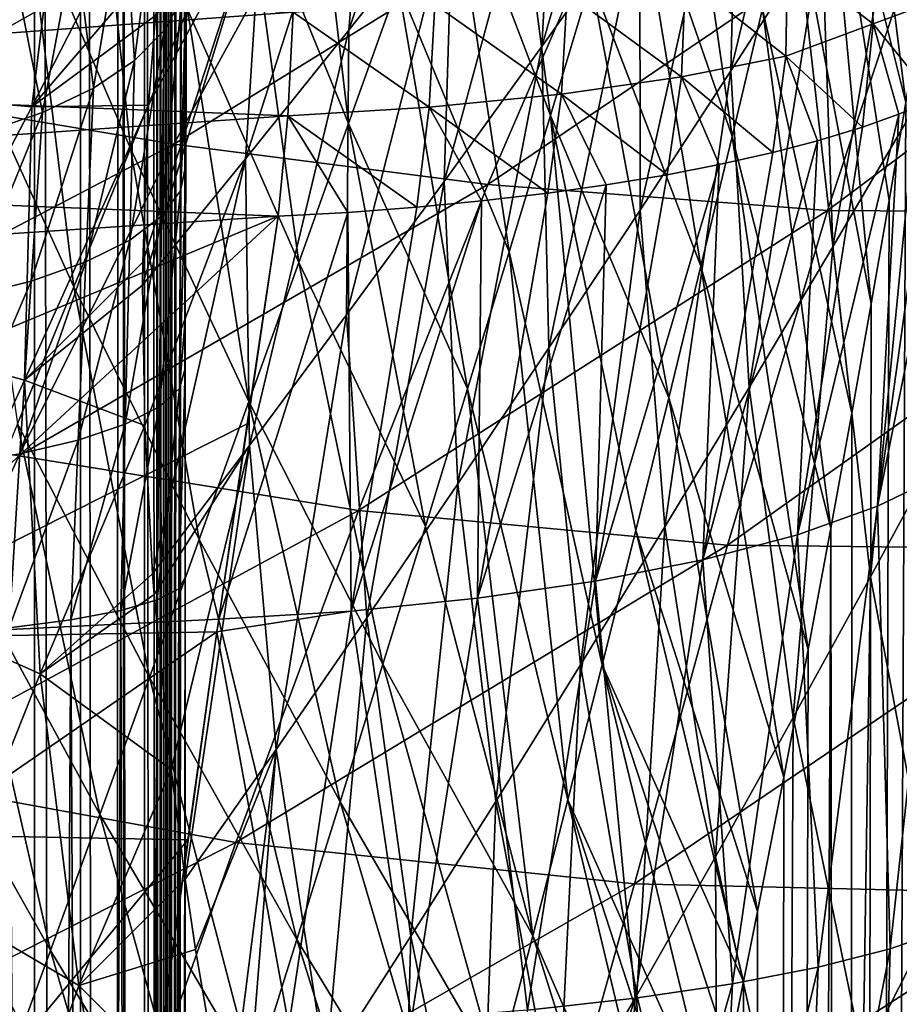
# Model space of a CAD drawing. Header units: metres. Extents: x -22 to 22, y 0 to 204.
# Tile 307 of 497: x 11.08 to 13.76, y 156.94 to 159.94. Entities that reach past the tile are written whole.
import ezdxf

# ---------------------------------------------------------------- set-up
doc = ezdxf.new("R2010")
doc.units = ezdxf.units.M
doc.layers.add('solid_002_SW0002_01', color=7, linetype='CONTINUOUS')

msp = doc.modelspace()

# ---------------------------------------------------------------- linework, layer by layer
at = {"layer": 'solid_002_SW0002_01'}
for points in [[(10.965581, 182.740601, 262.236145), (10.958313, 86.152588, 274.95575), (11.120454, 86.139801, 274.858612)], [(11.128661, 182.727417, 262.136383), (10.965581, 182.740601, 262.236145), (11.120454, 86.139801, 274.858612)], [(11.128661, 182.727417, 262.136383), (11.120454, 86.139801, 274.858612), (11.260962, 86.123215, 274.732605)], [(11.269304, 182.710358, 262.007324), (11.128661, 182.727417, 262.136383), (11.260962, 86.123215, 274.732605)], [(11.269304, 182.710358, 262.007324), (11.260962, 86.123215, 274.732605), (11.374691, 86.103432, 274.582397)], [(11.382239, 182.690094, 261.853851), (11.269304, 182.710358, 262.007324), (11.374691, 86.103432, 274.582397)], [(11.382239, 182.690094, 261.853851), (11.374691, 86.103432, 274.582397), (11.445098, 86.085312, 274.444763)], [(11.382239, 182.690094, 261.853851), (11.445098, 86.085312, 274.444763), (11.457478, 86.081192, 274.413452)], [(11.46323, 182.667358, 261.681641), (11.382239, 182.690094, 261.853851), (11.457478, 86.081192, 274.413452)], [(11.46323, 182.667358, 261.681641), (11.457478, 86.081192, 274.413452), (11.499139, 86.062302, 274.269958)], [(11.488696, 180.737625, 261.851196), (11.46323, 182.667358, 261.681641), (11.499139, 86.062302, 274.269958)], [(11.500106, 179.808472, 261.923279), (11.488696, 180.737625, 261.851196), (11.499139, 86.062302, 274.269958)], [(11.500106, 179.808472, 261.923279), (11.499139, 86.062302, 274.269958), (11.506289, 86.057297, 274.231964)], [(11.510184, 178.78978, 261.997803), (11.500106, 179.808472, 261.923279), (11.506289, 86.057297, 274.231964)], [(11.510184, 178.78978, 261.997803), (11.506289, 86.057297, 274.231964), (11.519543, 86.038383, 274.088257)], [(11.510184, 178.78978, 261.997803), (11.519543, 86.038383, 274.088257), (11.519543, 176.831711, 262.135071)], [(11.527178, 174.668594, 261.982422), (11.519543, 176.831711, 262.135071), (11.519543, 86.038383, 274.088257)], [(11.52986, 174.015869, 261.914764), (11.527178, 174.668594, 261.982422), (11.519543, 86.038383, 274.088257)], [(11.536733, 172.513748, 261.718781), (11.52986, 174.015869, 261.914764), (11.519543, 86.038383, 274.088257)], [(11.543172, 171.289444, 261.511017), (11.536733, 172.513748, 261.718781), (11.519543, 86.038383, 274.088257)], [(11.548591, 170.351486, 261.324036), (11.543172, 171.289444, 261.511017), (11.519543, 86.038383, 274.088257)], [(11.559065, 168.683182, 260.943634), (11.548591, 170.351486, 261.324036), (11.519543, 86.038383, 274.088257)], [(11.5621, 168.228104, 260.829651), (11.559065, 168.683182, 260.943634), (11.519543, 86.038383, 274.088257)], [(11.575928, 166.32605, 260.287872), (11.5621, 168.228104, 260.829651), (11.519543, 86.038383, 274.088257)], [(11.577434, 166.132263, 260.227112), (11.575928, 166.32605, 260.287872), (11.519543, 86.038383, 274.088257)], [(11.577434, 166.132263, 260.227112), (11.519543, 86.038383, 274.088257), (11.585471, 158.240875, 260.805603)], [(11.586032, 158.877151, 260.689697), (11.577434, 166.132263, 260.227112), (11.585471, 158.240875, 260.805603)], [(11.586319, 159.026688, 260.653534), (11.593692, 164.161713, 259.555115), (11.577434, 166.132263, 260.227112)], [(11.586032, 158.877151, 260.689697), (11.586319, 159.026688, 260.653534), (11.577434, 166.132263, 260.227112)], [(11.586319, 159.026688, 260.653534), (11.594598, 164.058563, 259.516785), (11.593692, 164.161713, 259.555115)], [(11.586319, 159.026688, 260.653534), (11.587651, 159.498169, 260.515137), (11.594598, 164.058563, 259.516785)], [(11.587651, 159.498169, 260.515137), (11.588755, 159.773499, 260.41568), (11.594598, 164.058563, 259.516785)], [(11.588755, 159.773499, 260.41568), (11.590406, 160.103424, 260.277618), (11.594598, 164.058563, 259.516785)], [(10.971775, 161.241989, 203.371902), (10.9108, 159.864532, 204.30574), (11.104781, 160.282501, 204.342407)], [(12.672552, 159.858276, 200.520996), (12.719169, 160.71431, 199.586639), (13.038529, 161.12738, 199.660217)], [(12.971165, 160.276062, 200.599411), (12.672552, 159.858276, 200.520996), (13.038529, 161.12738, 199.660217)], [(13.24883, 159.784561, 201.583176), (13.270241, 160.699432, 200.688522), (13.569582, 161.128036, 200.78862)], [(13.525618, 160.21376, 201.687683), (13.24883, 159.784561, 201.583176), (13.569582, 161.128036, 200.78862)], [(12.084436, 159.907974, 199.472214), (12.149615, 160.701111, 198.500229), (12.479876, 161.086563, 198.5466)], [(12.401064, 160.307709, 199.524109), (12.084436, 159.907974, 199.472214), (12.479876, 161.086563, 198.5466)], [(13.604931, 161.090881, 209.150436), (13.521048, 160.728073, 209.002258), (13.781631, 159.688095, 209.791504)], [(13.604931, 161.090881, 209.150436), (13.781631, 159.688095, 209.791504), (13.828165, 159.971222, 209.907471)], [(12.536737, 160.893372, 206.66217), (12.386209, 160.470596, 206.555206), (12.698884, 159.648499, 207.47435)], [(12.536737, 160.893372, 206.66217), (12.698884, 159.648499, 207.47435), (12.823007, 160.06189, 207.589523)], [(13.066148, 160.877884, 207.840973), (12.945461, 160.471954, 207.711578), (13.251976, 159.58429, 208.592438)], [(13.066148, 160.877884, 207.840973), (13.251976, 159.58429, 208.592438), (13.344407, 159.973221, 208.72374)], [(11.943883, 160.823181, 205.502975), (11.768096, 160.396027, 205.424362), (12.083532, 159.623352, 206.365036)], [(11.943883, 160.823181, 205.502975), (12.083532, 159.623352, 206.365036), (12.235078, 160.047089, 206.456223)], [(13.521048, 160.728073, 209.002258), (13.434139, 160.354919, 208.860214), (13.676313, 159.073914, 209.554672)], [(13.521048, 160.728073, 209.002258), (13.676313, 159.073914, 209.554672), (13.731062, 159.389191, 209.673843)], [(13.521048, 160.728073, 209.002258), (13.731062, 159.389191, 209.673843), (13.781631, 159.688095, 209.791504)], [(11.41913, 159.54715, 205.293549), (11.300891, 160.704269, 204.388168), (11.104781, 160.282501, 204.342407)], [(11.593108, 159.97052, 205.35466), (11.300891, 160.704269, 204.388168), (11.41913, 159.54715, 205.293549)], [(11.769485, 159.515564, 199.430557), (11.821491, 160.323029, 198.464157), (12.149615, 160.701111, 198.500229)], [(12.084436, 159.907974, 199.472214), (11.769485, 159.515564, 199.430557), (12.149615, 160.701111, 198.500229)], [(12.374612, 159.446503, 200.452957), (12.401064, 160.307709, 199.524109), (12.719169, 160.71431, 199.586639)], [(12.672552, 159.858276, 200.520996), (12.374612, 159.446503, 200.452957), (12.719169, 160.71431, 199.586639)], [(12.971671, 159.359955, 201.488739), (12.971165, 160.276062, 200.599411), (13.270241, 160.699432, 200.688522)], [(13.24883, 159.784561, 201.583176), (12.971671, 159.359955, 201.488739), (13.270241, 160.699432, 200.688522)], [(13.559361, 159.248093, 202.536118), (13.525618, 160.21376, 201.687683), (13.801856, 160.647171, 201.802521)], [(13.813387, 159.680389, 202.656113), (13.559361, 159.248093, 202.536118), (13.801856, 160.647171, 201.802521)], [(10.470969, 160.630295, 228.318497), (9.847914, 159.846359, 227.695557), (11.246404, 160.570435, 227.640274)], [(11.578579, 160.573868, 197.624237), (11.119181, 159.674088, 198.228333), (11.212422, 160.439484, 197.188553)], [(11.578579, 160.573868, 197.624237), (11.515067, 160.137344, 198.204788), (11.119181, 159.674088, 198.228333)], [(11.246404, 160.570435, 227.640274), (9.847914, 159.846359, 227.695557), (10.673907, 159.706833, 227.065033)], [(11.246404, 160.570435, 227.640274), (10.673907, 159.706833, 227.065033), (12.060987, 160.490631, 227.020615)], [(11.521791, 159.906509, 259.846497), (11.509953, 160.41774, 259.532806), (11.575172, 160.545914, 259.75528)], [(11.575173, 160.002441, 260.060547), (11.521791, 159.906509, 259.846497), (11.575172, 160.545914, 259.75528)], [(12.060987, 160.490631, 227.020615), (10.673907, 159.706833, 227.065033), (11.551663, 159.560745, 226.498459)], [(12.060987, 160.490631, 227.020615), (11.551663, 159.560745, 226.498459), (12.928772, 160.410797, 226.464722)], [(12.386209, 160.470596, 206.555206), (12.235078, 160.047089, 206.456223), (12.573195, 159.232651, 207.36554)], [(12.386209, 160.470596, 206.555206), (12.573195, 159.232651, 207.36554), (12.698884, 159.648499, 207.47435)], [(12.945461, 160.471954, 207.711578), (12.823007, 160.06189, 207.589523), (13.156917, 159.189041, 208.46608)], [(12.945461, 160.471954, 207.711578), (13.156917, 159.189041, 208.46608), (13.251976, 159.58429, 208.592438)], [(11.212422, 160.439484, 197.188553), (10.766089, 159.705887, 197.64917), (10.86009, 160.405579, 196.626297)], [(11.212422, 160.439484, 197.188553), (11.119181, 159.674088, 198.228333), (10.766089, 159.705887, 197.64917)], [(11.431608, 159.815475, 259.642944), (11.400589, 160.297562, 259.323578), (11.509953, 160.41774, 259.532806)], [(11.521791, 159.906509, 259.846497), (11.431608, 159.815475, 259.642944), (11.509953, 160.41774, 259.532806)], [(12.928772, 160.410797, 226.464722), (11.551663, 159.560745, 226.498459), (12.508225, 159.438263, 226.00058)], [(11.768096, 160.396027, 205.424362), (11.593108, 159.97052, 205.35466), (11.931764, 159.19989, 206.281403)], [(11.768096, 160.396027, 205.424362), (11.931764, 159.19989, 206.281403), (12.083532, 159.623352, 206.365036)], [(12.928772, 160.410797, 226.464722), (12.508225, 159.438263, 226.00058), (13.877086, 160.365204, 225.976913)], [(13.877086, 160.365204, 225.976913), (12.508225, 159.438263, 226.00058), (13.542861, 159.358765, 225.575974)], [(14.902716, 160.373428, 225.561569), (13.542861, 159.358765, 225.575974), (14.664365, 159.352005, 225.227905)], [(13.877086, 160.365204, 225.976913), (13.542861, 159.358765, 225.575974), (14.902716, 160.373428, 225.561569)], [(13.434139, 160.354919, 208.860214), (13.344407, 159.973221, 208.72374), (13.617155, 158.741211, 209.434067)], [(13.434139, 160.354919, 208.860214), (13.617155, 158.741211, 209.434067), (13.676313, 159.073914, 209.554672)], [(11.821491, 160.323029, 198.464157), (11.456385, 159.130966, 199.39859), (11.457005, 159.201309, 199.320892)], [(11.769485, 159.515564, 199.430557), (11.456385, 159.130966, 199.39859), (11.821491, 160.323029, 198.464157)], [(11.821491, 160.323029, 198.464157), (11.457005, 159.201309, 199.320892), (11.474512, 159.679489, 198.770752)], [(11.821491, 160.323029, 198.464157), (11.474512, 159.679489, 198.770752), (11.495713, 159.952759, 198.437912)], [(12.077532, 159.041168, 200.394958), (12.084436, 159.907974, 199.472214), (12.401064, 160.307709, 199.524109)], [(12.374612, 159.446503, 200.452957), (12.077532, 159.041168, 200.394958), (12.401064, 160.307709, 199.524109)], [(11.246325, 159.126358, 205.240662), (11.104781, 160.282501, 204.342407), (10.9108, 159.864532, 204.30574)], [(11.41913, 159.54715, 205.293549), (11.104781, 160.282501, 204.342407), (11.246325, 159.126358, 205.240662)], [(11.30694, 159.731705, 259.455048), (11.250492, 160.189148, 259.134155), (11.400589, 160.297562, 259.323578)], [(11.431608, 159.815475, 259.642944), (11.30694, 159.731705, 259.455048), (11.400589, 160.297562, 259.323578)], [(12.694319, 158.940353, 201.404129), (12.672552, 159.858276, 200.520996), (12.971165, 160.276062, 200.599411)], [(12.971671, 159.359955, 201.488739), (12.694319, 158.940353, 201.404129), (12.971165, 160.276062, 200.599411)], [(13.421332, 160.125534, 220.688934), (13.672519, 160.24295, 220.325821), (13.682237, 159.927078, 220.337097)], [(13.682237, 159.927078, 220.337097), (13.672519, 160.24295, 220.325821), (13.889301, 160.004745, 219.950378)], [(13.304092, 158.819321, 202.425415), (13.24883, 159.784561, 201.583176), (13.525618, 160.21376, 201.687683)], [(13.559361, 159.248093, 202.536118), (13.304092, 158.819321, 202.425415), (13.525618, 160.21376, 201.687683)], [(11.150995, 159.657333, 259.287659), (11.064342, 160.095886, 258.970367), (11.250492, 160.189148, 259.134155)], [(11.30694, 159.731705, 259.455048), (11.150995, 159.657333, 259.287659), (11.250492, 160.189148, 259.134155)], [(11.515067, 160.137344, 198.204788), (11.495713, 159.952759, 198.437912), (11.119181, 159.674088, 198.228333)], [(13.110503, 160.06897, 221.009552), (13.421332, 160.125534, 220.688934), (13.415721, 159.828491, 220.690781)], [(13.415721, 159.828491, 220.690781), (13.421332, 160.125534, 220.688934), (13.682237, 159.927078, 220.337097)], [(11.150995, 159.657333, 259.287659), (10.967781, 159.594269, 259.145142), (11.064342, 160.095886, 258.970367)], [(11.571216, 159.41832, 260.279358), (11.590406, 160.103424, 260.277618), (11.588755, 159.773499, 260.41568)], [(11.571216, 159.41832, 260.279358), (11.575173, 160.002441, 260.060547), (11.590406, 160.103424, 260.277618)], [(9.122703, 159.757813, 222.437317), (9.138073, 160.070328, 222.4608), (11.914733, 159.962753, 221.651947)], [(12.750082, 160.021469, 221.282547), (13.110503, 160.06897, 221.009552), (13.09766, 159.765717, 221.003967)], [(13.09766, 159.765717, 221.003967), (13.110503, 160.06897, 221.009552), (13.415721, 159.828491, 220.690781)], [(12.235078, 160.047089, 206.456223), (12.083532, 159.623352, 206.365036), (12.446074, 158.815018, 207.262833)], [(12.235078, 160.047089, 206.456223), (12.446074, 158.815018, 207.262833), (12.573195, 159.232651, 207.36554)], [(12.823007, 160.06189, 207.589523), (12.698884, 159.648499, 207.47435), (13.059296, 158.788376, 208.344452)], [(12.823007, 160.06189, 207.589523), (13.059296, 158.788376, 208.344452), (13.156917, 159.189041, 208.46608)], [(12.346994, 159.986206, 221.499527), (12.750082, 160.021469, 221.282547), (12.732926, 159.713028, 221.268402)], [(12.732926, 159.713028, 221.268402), (12.750082, 160.021469, 221.282547), (13.09766, 159.765717, 221.003967)], [(13.682237, 159.927078, 220.337097), (13.889301, 160.004745, 219.950378), (13.867907, 159.697815, 219.944458)], [(11.513796, 159.34137, 260.049255), (11.521791, 159.906509, 259.846497), (11.575173, 160.002441, 260.060547)], [(11.571216, 159.41832, 260.279358), (11.513796, 159.34137, 260.049255), (11.575173, 160.002441, 260.060547)], [(11.914733, 159.962753, 221.651947), (12.346994, 159.986206, 221.499527), (12.328844, 159.673721, 221.477036)], [(12.328844, 159.673721, 221.477036), (12.346994, 159.986206, 221.499527), (12.732926, 159.713028, 221.268402)], [(13.344407, 159.973221, 208.72374), (13.251976, 159.58429, 208.592438), (13.55337, 158.390762, 209.312103)], [(13.344407, 159.973221, 208.72374), (13.55337, 158.390762, 209.312103), (13.617155, 158.741211, 209.434067)], [(9.122703, 159.757813, 222.437317), (11.914733, 159.962753, 221.651947), (11.898517, 159.647263, 221.622375)], [(11.495713, 159.952759, 198.437912), (11.474512, 159.679489, 198.770752), (11.119181, 159.674088, 198.228333)], [(11.593108, 159.97052, 205.35466), (11.41913, 159.54715, 205.293549), (11.779963, 158.777206, 206.205124)], [(11.593108, 159.97052, 205.35466), (11.779963, 158.777206, 206.205124), (11.931764, 159.19989, 206.281403)], [(11.898517, 159.647263, 221.622375), (11.914733, 159.962753, 221.651947), (12.328844, 159.673721, 221.477036)], [(13.600911, 122.384262, 210.058044), (13.828165, 159.971222, 209.907471), (13.781631, 159.688095, 209.791504)], [(13.600911, 122.384262, 210.058044), (13.768537, 122.383598, 210.614182), (13.828165, 159.971222, 209.907471)], [(13.415721, 159.828491, 220.690781), (13.682237, 159.927078, 220.337097), (13.649588, 159.612595, 220.321777)], [(13.682237, 159.927078, 220.337097), (13.760489, 159.652344, 220.146317), (13.649588, 159.612595, 220.321777)], [(13.682237, 159.927078, 220.337097), (13.867907, 159.697815, 219.944458), (13.760489, 159.652344, 220.146317)], [(11.416979, 159.268631, 259.831268), (11.431608, 159.815475, 259.642944), (11.521791, 159.906509, 259.846497)], [(11.513796, 159.34137, 260.049255), (11.416979, 159.268631, 259.831268), (11.521791, 159.906509, 259.846497)], [(11.781469, 158.642746, 200.346588), (11.769485, 159.515564, 199.430557), (12.084436, 159.907974, 199.472214)], [(12.077532, 159.041168, 200.394958), (11.781469, 158.642746, 200.346588), (12.084436, 159.907974, 199.472214)], [(11.246325, 159.126358, 205.240662), (10.9108, 159.864532, 204.30574), (11.074792, 158.708603, 205.195602)], [(12.416947, 158.526199, 201.329086), (12.374612, 159.446503, 200.452957), (12.672552, 159.858276, 200.520996)], [(12.694319, 158.940353, 201.404129), (12.416947, 158.526199, 201.329086), (12.672552, 159.858276, 200.520996)], [(13.09766, 159.765717, 221.003967), (13.415721, 159.828491, 220.690781), (13.37664, 159.5354, 220.664169)], [(13.415721, 159.828491, 220.690781), (13.512118, 159.570786, 220.507217), (13.37664, 159.5354, 220.664169)], [(13.415721, 159.828491, 220.690781), (13.649588, 159.612595, 220.321777), (13.512118, 159.570786, 220.507217)], [(11.283439, 159.202118, 259.63147), (11.30694, 159.731705, 259.455048), (11.431608, 159.815475, 259.642944)], [(11.416979, 159.268631, 259.831268), (11.283439, 159.202118, 259.63147), (11.431608, 159.815475, 259.642944)], [(11.571216, 159.41832, 260.279358), (11.588755, 159.773499, 260.41568), (11.587651, 159.498169, 260.515137)], [(12.732926, 159.713028, 221.268402), (13.09766, 159.765717, 221.003967), (13.054647, 159.46756, 220.963867)], [(13.047735, 158.394485, 202.323837), (12.971671, 159.359955, 201.488739), (13.24883, 159.784561, 201.583176)], [(13.304092, 158.819321, 202.425415), (13.047735, 158.394485, 202.323837), (13.24883, 159.784561, 201.583176)], [(13.09766, 159.765717, 221.003967), (13.21268, 159.498276, 220.827835), (13.054647, 159.46756, 220.963867)], [(13.09766, 159.765717, 221.003967), (13.37664, 159.5354, 220.664169), (13.21268, 159.498276, 220.827835)], [(9.093317, 159.453369, 222.367325), (9.122703, 159.757813, 222.437317), (11.898517, 159.647263, 221.622375)], [(13.695691, 158.457443, 219.87384), (13.867907, 159.697815, 219.944458), (13.952085, 159.740692, 219.752884)], [(13.890801, 158.552155, 219.518661), (13.695691, 158.457443, 219.87384), (13.952085, 159.740692, 219.752884)], [(10.673907, 159.706833, 227.065033), (10.120943, 158.809799, 226.527634), (11.551663, 159.560745, 226.498459)], [(11.119181, 159.674088, 198.228333), (10.734574, 158.940567, 198.627914), (10.766089, 159.705887, 197.64917)], [(11.116864, 159.143692, 259.455383), (11.150995, 159.657333, 259.287659), (11.30694, 159.731705, 259.455048)], [(11.283439, 159.202118, 259.63147), (11.116864, 159.143692, 259.455383), (11.30694, 159.731705, 259.455048)], [(12.328844, 159.673721, 221.477036), (12.732926, 159.713028, 221.268402), (12.690341, 159.411636, 221.214386)], [(12.732926, 159.713028, 221.268402), (12.869042, 159.436798, 221.101349), (12.690341, 159.411636, 221.214386)], [(12.732926, 159.713028, 221.268402), (13.054647, 159.46756, 220.963867), (12.869042, 159.436798, 221.101349)], [(11.119181, 159.674088, 198.228333), (11.096397, 158.841263, 199.21907), (10.734574, 158.940567, 198.627914)], [(11.474512, 159.679489, 198.770752), (11.096397, 158.841263, 199.21907), (11.119181, 159.674088, 198.228333)], [(11.474512, 159.679489, 198.770752), (11.457005, 159.201309, 199.320892), (11.096397, 158.841263, 199.21907)], [(11.898517, 159.647263, 221.622375), (12.328844, 159.673721, 221.477036), (12.291318, 159.368637, 221.409821)], [(12.328844, 159.673721, 221.477036), (12.489053, 159.387772, 221.322021), (12.291318, 159.368637, 221.409821)], [(12.328844, 159.673721, 221.477036), (12.690341, 159.411636, 221.214386), (12.489053, 159.387772, 221.322021)], [(13.674074, 158.242615, 203.329407), (13.559361, 159.248093, 202.536118), (13.813387, 159.680389, 202.656113)], [(13.600911, 122.384262, 210.058044), (13.781631, 159.688095, 209.791504), (13.731062, 159.389191, 209.673843)], [(13.907494, 158.673508, 203.456573), (13.674074, 158.242615, 203.329407), (13.813387, 159.680389, 202.656113)], [(13.695691, 158.457443, 219.87384), (13.760489, 159.652344, 220.146317), (13.867907, 159.697815, 219.944458)], [(9.093317, 159.453369, 222.367325), (11.898517, 159.647263, 221.622375), (11.869664, 159.340927, 221.544937)], [(10.921858, 159.094925, 259.307831), (10.967781, 159.594269, 259.145142), (11.150995, 159.657333, 259.287659)], [(11.116864, 159.143692, 259.455383), (10.921858, 159.094925, 259.307831), (11.150995, 159.657333, 259.287659)], [(11.898517, 159.647263, 221.622375), (12.081237, 159.352692, 221.485535), (11.869664, 159.340927, 221.544937)], [(11.898517, 159.647263, 221.622375), (12.291318, 159.368637, 221.409821), (12.081237, 159.352692, 221.485535)], [(12.698884, 159.648499, 207.47435), (12.573195, 159.232651, 207.36554), (12.856642, 157.974503, 208.114471)], [(12.698884, 159.648499, 207.47435), (12.856642, 157.974503, 208.114471), (12.959181, 158.38324, 208.227325)], [(12.698884, 159.648499, 207.47435), (12.959181, 158.38324, 208.227325), (13.059296, 158.788376, 208.344452)], [(13.451591, 158.371017, 220.199615), (13.649588, 159.612595, 220.321777), (13.760489, 159.652344, 220.146317)], [(13.695691, 158.457443, 219.87384), (13.451591, 158.371017, 220.199615), (13.760489, 159.652344, 220.146317)], [(12.083532, 159.623352, 206.365036), (11.931764, 159.19989, 206.281403), (12.317683, 158.396149, 207.166092)], [(12.083532, 159.623352, 206.365036), (12.317683, 158.396149, 207.166092), (12.446074, 158.815018, 207.262833)], [(13.251976, 159.58429, 208.592438), (13.156917, 159.189041, 208.46608), (13.484362, 158.021393, 209.188278)], [(13.251976, 159.58429, 208.592438), (13.484362, 158.021393, 209.188278), (13.55337, 158.390762, 209.312103)], [(13.451591, 158.371017, 220.199615), (13.512118, 159.570786, 220.507217), (13.649588, 159.612595, 220.321777)], [(11.551663, 159.560745, 226.498459), (10.120943, 158.809799, 226.527634), (11.078884, 158.61116, 226.021103)], [(11.551663, 159.560745, 226.498459), (11.078884, 158.61116, 226.021103), (12.508225, 159.438263, 226.00058)], [(13.163199, 158.29454, 220.489716), (13.37664, 159.5354, 220.664169), (13.512118, 159.570786, 220.507217)], [(13.451591, 158.371017, 220.199615), (13.163199, 158.29454, 220.489716), (13.512118, 159.570786, 220.507217)], [(11.41913, 159.54715, 205.293549), (11.246325, 159.126358, 205.240662), (11.628324, 158.355804, 206.135986)], [(11.41913, 159.54715, 205.293549), (11.628324, 158.355804, 206.135986), (11.779963, 158.777206, 206.205124)], [(13.163199, 158.29454, 220.489716), (13.21268, 159.498276, 220.827835), (13.37664, 159.5354, 220.664169)], [(11.769485, 159.515564, 199.430557), (11.462583, 158.703888, 199.853958), (11.456385, 159.130966, 199.39859)], [(11.769485, 159.515564, 199.430557), (11.486536, 158.251755, 200.307373), (11.462583, 158.703888, 199.853958)], [(11.781469, 158.642746, 200.346588), (11.486536, 158.251755, 200.307373), (11.769485, 159.515564, 199.430557)], [(11.568266, 158.816299, 260.43985), (11.587651, 159.498169, 260.515137), (11.586319, 159.026688, 260.653534)], [(11.568266, 158.816299, 260.43985), (11.571216, 159.41832, 260.279358), (11.587651, 159.498169, 260.515137)], [(12.836066, 158.229477, 220.738586), (13.054647, 159.46756, 220.963867), (13.21268, 159.498276, 220.827835)], [(13.163199, 158.29454, 220.489716), (12.836066, 158.229477, 220.738586), (13.21268, 159.498276, 220.827835)], [(12.836066, 158.229477, 220.738586), (12.869042, 159.436798, 221.101349), (13.054647, 159.46756, 220.963867)], [(9.093317, 159.453369, 222.367325), (11.869664, 159.340927, 221.544937), (10.443755, 159.247879, 221.893555)], [(12.508225, 159.438263, 226.00058), (11.078884, 158.61116, 226.021103), (12.11431, 158.444962, 225.58844)], [(12.139704, 158.11792, 201.263306), (12.077532, 159.041168, 200.394958), (12.374612, 159.446503, 200.452957)], [(12.508225, 159.438263, 226.00058), (12.11431, 158.444962, 225.58844), (13.542861, 159.358765, 225.575974)], [(12.416947, 158.526199, 201.329086), (12.139704, 158.11792, 201.263306), (12.374612, 159.446503, 200.452957)], [(12.476486, 158.177078, 220.941422), (12.690341, 159.411636, 221.214386), (12.869042, 159.436798, 221.101349)], [(12.836066, 158.229477, 220.738586), (12.476486, 158.177078, 220.941422), (12.869042, 159.436798, 221.101349)], [(11.50662, 158.760101, 260.195526), (11.513796, 159.34137, 260.049255), (11.571216, 159.41832, 260.279358)], [(11.568266, 158.816299, 260.43985), (11.50662, 158.760101, 260.195526), (11.571216, 159.41832, 260.279358)], [(12.476486, 158.177078, 220.941422), (12.489053, 159.387772, 221.322021), (12.690341, 159.411636, 221.214386)], [(12.091377, 158.138351, 221.094315), (12.291318, 159.368637, 221.409821), (12.489053, 159.387772, 221.322021)], [(12.476486, 158.177078, 220.941422), (12.091377, 158.138351, 221.094315), (12.489053, 159.387772, 221.322021)], [(13.600911, 122.384262, 210.058044), (13.731062, 159.389191, 209.673843), (13.676313, 159.073914, 209.554672)], [(12.081237, 159.352692, 221.485535), (11.688106, 158.113998, 221.194321), (11.869664, 159.340927, 221.544937)], [(12.091377, 158.138351, 221.094315), (11.688106, 158.113998, 221.194321), (12.081237, 159.352692, 221.485535)], [(12.091377, 158.138351, 221.094315), (12.081237, 159.352692, 221.485535), (12.291318, 159.368637, 221.409821)], [(13.542861, 159.358765, 225.575974), (12.11431, 158.444962, 225.58844), (13.237789, 158.338837, 225.233139)], [(12.79044, 157.973999, 202.231171), (12.694319, 158.940353, 201.404129), (12.971671, 159.359955, 201.488739)], [(13.047735, 158.394485, 202.323837), (12.79044, 157.973999, 202.231171), (12.971671, 159.359955, 201.488739)], [(13.542861, 159.358765, 225.575974), (13.237789, 158.338837, 225.233139), (14.664365, 159.352005, 225.227905)], [(14.457962, 158.325455, 224.957581), (14.664365, 159.352005, 225.227905), (13.237789, 158.338837, 225.233139)], [(10.180725, 158.637939, 221.69986), (10.443755, 159.247879, 221.893555), (11.869664, 159.340927, 221.544937)], [(10.475947, 158.05397, 221.416794), (10.180725, 158.637939, 221.69986), (11.869664, 159.340927, 221.544937)], [(11.774368, 158.708572, 221.351563), (10.475947, 158.05397, 221.416794), (11.869664, 159.340927, 221.544937)], [(11.402905, 158.707199, 259.965088), (11.416979, 159.268631, 259.831268), (11.513796, 159.34137, 260.049255)], [(11.50662, 158.760101, 260.195526), (11.402905, 158.707199, 259.965088), (11.513796, 159.34137, 260.049255)], [(11.774368, 158.708572, 221.351563), (11.869664, 159.340927, 221.544937), (11.688106, 158.113998, 221.194321)], [(11.260193, 158.659134, 259.755402), (11.283439, 159.202118, 259.63147), (11.416979, 159.268631, 259.831268)], [(11.402905, 158.707199, 259.965088), (11.260193, 158.659134, 259.755402), (11.416979, 159.268631, 259.831268)], [(12.573195, 159.232651, 207.36554), (12.446074, 158.815018, 207.262833), (12.751782, 157.562958, 208.005814)], [(12.573195, 159.232651, 207.36554), (12.751782, 157.562958, 208.005814), (12.856642, 157.974503, 208.114471)], [(13.438642, 157.814514, 203.21051), (13.304092, 158.819321, 202.425415), (13.559361, 159.248093, 202.536118)], [(13.674074, 158.242615, 203.329407), (13.438642, 157.814514, 203.21051), (13.559361, 159.248093, 202.536118)], [(11.082709, 158.61734, 259.572632), (11.116864, 159.143692, 259.455383), (11.283439, 159.202118, 259.63147)], [(11.260193, 158.659134, 259.755402), (11.082709, 158.61734, 259.572632), (11.283439, 159.202118, 259.63147)], [(11.457005, 159.201309, 199.320892), (11.456385, 159.130966, 199.39859), (11.096397, 158.841263, 199.21907)], [(11.931764, 159.19989, 206.281403), (11.779963, 158.777206, 206.205124), (12.188191, 157.976624, 207.075241)], [(11.931764, 159.19989, 206.281403), (12.188191, 157.976624, 207.075241), (12.317683, 158.396149, 207.166092)], [(13.156917, 159.189041, 208.46608), (13.059296, 158.788376, 208.344452), (13.40986, 157.63237, 209.062805)], [(13.156917, 159.189041, 208.46608), (13.40986, 157.63237, 209.062805), (13.484362, 158.021393, 209.188278)], [(10.87571, 158.583054, 259.42218), (10.921858, 159.094925, 259.307831), (11.116864, 159.143692, 259.455383)], [(11.082709, 158.61734, 259.572632), (10.87571, 158.583054, 259.42218), (11.116864, 159.143692, 259.455383)], [(11.246325, 159.126358, 205.240662), (11.074792, 158.708603, 205.195602), (11.476969, 157.936172, 206.073715)], [(11.456385, 159.130966, 199.39859), (11.462583, 158.703888, 199.853958), (11.096397, 158.841263, 199.21907)], [(11.246325, 159.126358, 205.240662), (11.476969, 157.936172, 206.073715), (11.628324, 158.355804, 206.135986)], [(13.600911, 122.384262, 210.058044), (13.676313, 159.073914, 209.554672), (13.617155, 158.741211, 209.434067)], [(11.568266, 158.816299, 260.43985), (11.586319, 159.026688, 260.653534), (11.586032, 158.877151, 260.689697)], [(11.862693, 157.716034, 201.206451), (11.781469, 158.642746, 200.346588), (12.077532, 159.041168, 200.394958)], [(12.139704, 158.11792, 201.263306), (11.862693, 157.716034, 201.206451), (12.077532, 159.041168, 200.394958)], [(11.096397, 158.841263, 199.21907), (10.76575, 158.114655, 199.556107), (10.734574, 158.940567, 198.627914)], [(12.532346, 157.558334, 202.147247), (12.416947, 158.526199, 201.329086), (12.694319, 158.940353, 201.404129)], [(12.79044, 157.973999, 202.231171), (12.532346, 157.558334, 202.147247), (12.694319, 158.940353, 201.404129)], [(11.566407, 158.206039, 260.541626), (11.586032, 158.877151, 260.689697), (11.585471, 158.240875, 260.805603)], [(11.568266, 158.816299, 260.43985), (11.586032, 158.877151, 260.689697), (11.566407, 158.206039, 260.541626)], [(11.096397, 158.841263, 199.21907), (11.144235, 157.94693, 200.153717), (10.76575, 158.114655, 199.556107)], [(11.462583, 158.703888, 199.853958), (11.144235, 157.94693, 200.153717), (11.096397, 158.841263, 199.21907)], [(11.568266, 158.816299, 260.43985), (11.566407, 158.206039, 260.541626), (11.50047, 158.172211, 260.285187)], [(11.568266, 158.816299, 260.43985), (11.50047, 158.172211, 260.285187), (11.50662, 158.760101, 260.195526)], [(12.446074, 158.815018, 207.262833), (12.317683, 158.396149, 207.166092), (12.644739, 157.14917, 207.901337)], [(12.446074, 158.815018, 207.262833), (12.644739, 157.14917, 207.901337), (12.751782, 157.562958, 208.005814)], [(13.201328, 157.389664, 203.099762), (13.047735, 158.394485, 202.323837), (13.304092, 158.819321, 202.425415)], [(13.438642, 157.814514, 203.21051), (13.201328, 157.389664, 203.099762), (13.304092, 158.819321, 202.425415)], [(11.779963, 158.777206, 206.205124), (11.628324, 158.355804, 206.135986), (12.057766, 157.556946, 206.990158)], [(11.779963, 158.777206, 206.205124), (12.057766, 157.556946, 206.990158), (12.188191, 157.976624, 207.075241)], [(13.059296, 158.788376, 208.344452), (12.959181, 158.38324, 208.227325), (13.329539, 157.22287, 208.935883)], [(13.059296, 158.788376, 208.344452), (13.329539, 157.22287, 208.935883), (13.40986, 157.63237, 209.062805)], [(11.50662, 158.760101, 260.195526), (11.50047, 158.172211, 260.285187), (11.389742, 158.140442, 260.044403)], [(11.50662, 158.760101, 260.195526), (11.389742, 158.140442, 260.044403), (11.402905, 158.707199, 259.965088)], [(13.600911, 122.384262, 210.058044), (13.617155, 158.741211, 209.434067), (13.55337, 158.390762, 209.312103)], [(11.774368, 158.708572, 221.351563), (11.688106, 158.113998, 221.194321), (10.475947, 158.05397, 221.416794)], [(11.074792, 158.708603, 205.195602), (10.90462, 158.294342, 205.157944), (11.325938, 157.518784, 206.017975)], [(11.074792, 158.708603, 205.195602), (11.325938, 157.518784, 206.017975), (11.476969, 157.936172, 206.073715)], [(11.462583, 158.703888, 199.853958), (11.486536, 158.251755, 200.307373), (11.144235, 157.94693, 200.153717)], [(11.402905, 158.707199, 259.965088), (11.389742, 158.140442, 260.044403), (11.237728, 158.111755, 259.826874)], [(11.402905, 158.707199, 259.965088), (11.237728, 158.111755, 259.826874), (11.260193, 158.659134, 259.755402)], [(11.260193, 158.659134, 259.755402), (11.237728, 158.111755, 259.826874), (11.049239, 158.087067, 259.639496)], [(11.260193, 158.659134, 259.755402), (11.049239, 158.087067, 259.639496), (11.082709, 158.61734, 259.572632)], [(13.86898, 157.204102, 204.062195), (13.674074, 158.242615, 203.329407), (13.907494, 158.673508, 203.456573)], [(11.781469, 158.642746, 200.346588), (11.491236, 158.188354, 200.368744), (11.486536, 158.251755, 200.307373)], [(11.781469, 158.642746, 200.346588), (11.542898, 157.655838, 200.864105), (11.491236, 158.188354, 200.368744)], [(11.781469, 158.642746, 200.346588), (11.585962, 157.32106, 201.158096), (11.542898, 157.655838, 200.864105)], [(11.862693, 157.716034, 201.206451), (11.585962, 157.32106, 201.158096), (11.781469, 158.642746, 200.346588)], [(11.078884, 158.61116, 226.021103), (10.624607, 157.636169, 225.599091), (12.11431, 158.444962, 225.58844)], [(11.082709, 158.61734, 259.572632), (11.049239, 158.087067, 259.639496), (10.830241, 158.067139, 259.488159)], [(11.082709, 158.61734, 259.572632), (10.830241, 158.067139, 259.488159), (10.87571, 158.583054, 259.42218)], [(13.733519, 157.109192, 219.490997), (13.695691, 158.457443, 219.87384), (13.890801, 158.552155, 219.518661)], [(13.908456, 157.170288, 219.143906), (13.733519, 157.109192, 219.490997), (13.890801, 158.552155, 219.518661)], [(12.273551, 157.147964, 202.071777), (12.139704, 158.11792, 201.263306), (12.416947, 158.526199, 201.329086)], [(12.532346, 157.558334, 202.147247), (12.273551, 157.147964, 202.071777), (12.416947, 158.526199, 201.329086)], [(12.11431, 158.444962, 225.58844), (10.624607, 157.636169, 225.599091), (11.740599, 157.432724, 225.237503)], [(12.11431, 158.444962, 225.58844), (11.740599, 157.432724, 225.237503), (13.237789, 158.338837, 225.233139)], [(13.513967, 157.052963, 219.812607), (13.451591, 158.371017, 220.199615), (13.695691, 158.457443, 219.87384)], [(13.733519, 157.109192, 219.490997), (13.513967, 157.052963, 219.812607), (13.695691, 158.457443, 219.87384)], [(12.317683, 158.396149, 207.166092), (12.188191, 157.976624, 207.075241), (12.644739, 157.14917, 207.901337)], [(12.962252, 156.968506, 202.997055), (12.79044, 157.973999, 202.231171), (13.047735, 158.394485, 202.323837)], [(12.959181, 158.38324, 208.227325), (12.856642, 157.974503, 208.114471), (13.287079, 157.009995, 208.871933)], [(12.959181, 158.38324, 208.227325), (13.287079, 157.009995, 208.871933), (13.329539, 157.22287, 208.935883)], [(13.201328, 157.389664, 203.099762), (12.962252, 156.968506, 202.997055), (13.047735, 158.394485, 202.323837)], [(13.36853, 122.385147, 209.525696), (13.55337, 158.390762, 209.312103), (13.484362, 158.021393, 209.188278)], [(13.36853, 122.385147, 209.525696), (13.600911, 122.384262, 210.058044), (13.55337, 158.390762, 209.312103)], [(11.628324, 158.355804, 206.135986), (11.476969, 157.936172, 206.073715), (11.926571, 157.137695, 206.910782)], [(11.628324, 158.355804, 206.135986), (11.926571, 157.137695, 206.910782), (12.057766, 157.556946, 206.990158)], [(13.253576, 157.002579, 220.103241), (13.163199, 158.29454, 220.489716), (13.451591, 158.371017, 220.199615)], [(13.513967, 157.052963, 219.812607), (13.253576, 157.002579, 220.103241), (13.451591, 158.371017, 220.199615)], [(12.95504, 157.307312, 224.956589), (13.237789, 158.338837, 225.233139), (11.740599, 157.432724, 225.237503)], [(14.457962, 158.325455, 224.957581), (13.237789, 158.338837, 225.233139), (12.95504, 157.307312, 224.956589)], [(14.457962, 158.325455, 224.957581), (12.95504, 157.307312, 224.956589), (14.248925, 157.276382, 224.757553)], [(10.90462, 158.294342, 205.157944), (10.735904, 157.884048, 205.127274), (11.175262, 157.104141, 205.96843)], [(10.90462, 158.294342, 205.157944), (11.175262, 157.104141, 205.96843), (11.325938, 157.518784, 206.017975)], [(12.956826, 156.958908, 220.357864), (12.836066, 158.229477, 220.738586), (13.163199, 158.29454, 220.489716)], [(13.253576, 157.002579, 220.103241), (12.956826, 156.958908, 220.357864), (13.163199, 158.29454, 220.489716)], [(11.486536, 158.251755, 200.307373), (11.491236, 158.188354, 200.368744), (11.144235, 157.94693, 200.153717)], [(11.585118, 143.585754, 262.755157), (11.585471, 158.240875, 260.805603), (11.519543, 86.038383, 274.088257)], [(11.566407, 158.206039, 260.541626), (11.585471, 158.240875, 260.805603), (11.572293, 143.755875, 262.504089)], [(11.572293, 143.755875, 262.504089), (11.585471, 158.240875, 260.805603), (11.585118, 143.585754, 262.755157)], [(13.651569, 156.776932, 203.933136), (13.438642, 157.814514, 203.21051), (13.674074, 158.242615, 203.329407)], [(13.86898, 157.204102, 204.062195), (13.651569, 156.776932, 203.933136), (13.674074, 158.242615, 203.329407)], [(11.50047, 158.172211, 260.285187), (11.566407, 158.206039, 260.541626), (11.521247, 143.724228, 262.269226)], [(11.566407, 158.206039, 260.541626), (11.572293, 143.755875, 262.504089), (11.521247, 143.724228, 262.269226)], [(12.628821, 156.922684, 220.572113), (12.476486, 158.177078, 220.941422), (12.836066, 158.229477, 220.738586)], [(12.956826, 156.958908, 220.357864), (12.628821, 156.922684, 220.572113), (12.836066, 158.229477, 220.738586)], [(11.491236, 158.188354, 200.368744), (11.542898, 157.655838, 200.864105), (11.144235, 157.94693, 200.153717)], [(12.275203, 156.894547, 220.74231), (12.091377, 158.138351, 221.094315), (12.476486, 158.177078, 220.941422)], [(12.628821, 156.922684, 220.572113), (12.275203, 156.894547, 220.74231), (12.476486, 158.177078, 220.941422)], [(11.389742, 158.140442, 260.044403), (11.50047, 158.172211, 260.285187), (11.432919, 143.694122, 262.045502)], [(11.50047, 158.172211, 260.285187), (11.521247, 143.724228, 262.269226), (11.432919, 143.694122, 262.045502)], [(11.688106, 158.113998, 221.194321), (11.682516, 158.074753, 221.184769), (10.475947, 158.05397, 221.416794)], [(11.144235, 157.94693, 200.153717), (10.859414, 157.233566, 200.427628), (10.76575, 158.114655, 199.556107)], [(11.237728, 158.111755, 259.826874), (11.389742, 158.140442, 260.044403), (11.309587, 143.666336, 261.838684)], [(11.389742, 158.140442, 260.044403), (11.432919, 143.694122, 262.045502), (11.309587, 143.666336, 261.838684)], [(12.091377, 158.138351, 221.094315), (11.682516, 158.074753, 221.184769), (11.688106, 158.113998, 221.194321)], [(11.902053, 156.874969, 220.865509), (11.682516, 158.074753, 221.184769), (12.091377, 158.138351, 221.094315)], [(12.014107, 156.743393, 202.004486), (11.862693, 157.716034, 201.206451), (12.139704, 158.11792, 201.263306)], [(12.275203, 156.894547, 220.74231), (11.902053, 156.874969, 220.865509), (12.091377, 158.138351, 221.094315)], [(12.273551, 157.147964, 202.071777), (12.014107, 156.743393, 202.004486), (12.139704, 158.11792, 201.263306)], [(11.049239, 158.087067, 259.639496), (11.154436, 143.641571, 261.654053), (10.971466, 143.620483, 261.49646)], [(11.049239, 158.087067, 259.639496), (11.237728, 158.111755, 259.826874), (11.154436, 143.641571, 261.654053)], [(11.237728, 158.111755, 259.826874), (11.309587, 143.666336, 261.838684), (11.154436, 143.641571, 261.654053)], [(11.682516, 158.074753, 221.184769), (10.784159, 157.456192, 221.180161), (10.475947, 158.05397, 221.416794)], [(11.682516, 158.074753, 221.184769), (11.593885, 157.440842, 221.044464), (10.784159, 157.456192, 221.180161)], [(11.682516, 158.074753, 221.184769), (11.515957, 156.86409, 220.939545), (11.593885, 157.440842, 221.044464)], [(11.902053, 156.874969, 220.865509), (11.515957, 156.86409, 220.939545), (11.682516, 158.074753, 221.184769)], [(13.36853, 122.385147, 209.525696), (13.484362, 158.021393, 209.188278), (13.40986, 157.63237, 209.062805)], [(12.188191, 157.976624, 207.075241), (12.057766, 157.556946, 206.990158), (12.535651, 156.733749, 207.801086)], [(12.188191, 157.976624, 207.075241), (12.535651, 156.733749, 207.801086), (12.644739, 157.14917, 207.901337)], [(12.72151, 156.551529, 202.902206), (12.532346, 157.558334, 202.147247), (12.79044, 157.973999, 202.231171)], [(12.962252, 156.968506, 202.997055), (12.72151, 156.551529, 202.902206), (12.79044, 157.973999, 202.231171)], [(12.856642, 157.974503, 208.114471), (12.751782, 157.562958, 208.005814), (13.197619, 156.567551, 208.743637)], [(12.856642, 157.974503, 208.114471), (13.197619, 156.567551, 208.743637), (13.243118, 156.791519, 208.807831)], [(12.856642, 157.974503, 208.114471), (13.243118, 156.791519, 208.807831), (13.287079, 157.009995, 208.871933)], [(11.144235, 157.94693, 200.153717), (11.262352, 156.997467, 201.025635), (10.859414, 157.233566, 200.427628)], [(11.542898, 157.655838, 200.864105), (11.262352, 156.997467, 201.025635), (11.144235, 157.94693, 200.153717)], [(11.476969, 157.936172, 206.073715), (11.325938, 157.518784, 206.017975), (11.794693, 156.719391, 206.836929)], [(11.476969, 157.936172, 206.073715), (11.794693, 156.719391, 206.836929), (11.926571, 157.137695, 206.910782)], [(10.735904, 157.884048, 205.127274), (11.024975, 156.692719, 205.924744), (11.175262, 157.104141, 205.96843)], [(13.431412, 156.352295, 203.811279), (13.201328, 157.389664, 203.099762), (13.438642, 157.814514, 203.21051)], [(13.651569, 156.776932, 203.933136), (13.431412, 156.352295, 203.811279), (13.438642, 157.814514, 203.21051)], [(11.862693, 157.716034, 201.206451), (11.617455, 157.107574, 201.338928), (11.585962, 157.32106, 201.158096)], [(11.862693, 157.716034, 201.206451), (11.714736, 156.544769, 201.79213), (11.617455, 157.107574, 201.338928)], [(11.862693, 157.716034, 201.206451), (11.753992, 156.3452, 201.945007), (11.714736, 156.544769, 201.79213)], [(12.014107, 156.743393, 202.004486), (11.753992, 156.3452, 201.945007), (11.862693, 157.716034, 201.206451)], [(10.624607, 157.636169, 225.599091), (10.181022, 156.638229, 225.241119), (11.740599, 157.432724, 225.237503)], [(11.542898, 157.655838, 200.864105), (11.585962, 157.32106, 201.158096), (11.262352, 156.997467, 201.025635)], [(13.36853, 122.385147, 209.525696), (13.40986, 157.63237, 209.062805), (13.329539, 157.22287, 208.935883)], [(12.057766, 157.556946, 206.990158), (11.926571, 157.137695, 206.910782), (12.424657, 156.317276, 207.705078)], [(12.057766, 157.556946, 206.990158), (12.424657, 156.317276, 207.705078), (12.535651, 156.733749, 207.801086)], [(12.479156, 156.139206, 202.815063), (12.273551, 157.147964, 202.071777), (12.532346, 157.558334, 202.147247)], [(12.72151, 156.551529, 202.902206), (12.479156, 156.139206, 202.815063), (12.532346, 157.558334, 202.147247)], [(12.751782, 157.562958, 208.005814), (12.644739, 157.14917, 207.901337), (13.100707, 156.102219, 208.613495)], [(12.751782, 157.562958, 208.005814), (13.100707, 156.102219, 208.613495), (13.150238, 156.337845, 208.67894)], [(12.751782, 157.562958, 208.005814), (13.150238, 156.337845, 208.67894), (13.197619, 156.567551, 208.743637)], [(11.325938, 157.518784, 206.017975), (11.175262, 157.104141, 205.96843), (11.662109, 156.302536, 206.768341)], [(11.325938, 157.518784, 206.017975), (11.662109, 156.302536, 206.768341), (11.794693, 156.719391, 206.836929)], [(9.06768, 156.597336, 221.224533), (10.784159, 157.456192, 221.180161), (11.103769, 156.84758, 220.990738)], [(11.593885, 157.440842, 221.044464), (11.103769, 156.84758, 220.990738), (10.784159, 157.456192, 221.180161)], [(11.378842, 156.404037, 224.955536), (11.740599, 157.432724, 225.237503), (10.181022, 156.638229, 225.241119)], [(11.593885, 157.440842, 221.044464), (11.515957, 156.86409, 220.939545), (11.103769, 156.84758, 220.990738)], [(12.95504, 157.307312, 224.956589), (11.740599, 157.432724, 225.237503), (11.378842, 156.404037, 224.955536)], [(13.208591, 155.930679, 203.696564), (12.962252, 156.968506, 202.997055), (13.201328, 157.389664, 203.099762)], [(13.431412, 156.352295, 203.811279), (13.208591, 155.930679, 203.696564), (13.201328, 157.389664, 203.099762)], [(11.585962, 157.32106, 201.158096), (11.617455, 157.107574, 201.338928), (11.262352, 156.997467, 201.025635)], [(12.95504, 157.307312, 224.956589), (11.378842, 156.404037, 224.955536), (12.660748, 156.251556, 224.752884)], [(12.95504, 157.307312, 224.956589), (12.660748, 156.251556, 224.752884), (14.248925, 157.276382, 224.757553)], [(14.248925, 157.276382, 224.757553), (12.660748, 156.251556, 224.752884), (14.031996, 156.211838, 224.633163)], [(11.262352, 156.997467, 201.025635), (11.014948, 156.303101, 201.236771), (10.859414, 157.233566, 200.427628)], [(13.36853, 122.385147, 209.525696), (13.329539, 157.22287, 208.935883), (13.287079, 157.009995, 208.871933)], [(13.941434, 155.713593, 204.588409), (13.651569, 156.776932, 203.933136), (13.86898, 157.204102, 204.062195)], [(13.695373, 155.715103, 219.352097), (13.733519, 157.109192, 219.490997), (13.908456, 157.170288, 219.143906)], [(13.882354, 155.746323, 218.991257), (13.695373, 155.715103, 219.352097), (13.908456, 157.170288, 219.143906)], [(11.926571, 157.137695, 206.910782), (11.794693, 156.719391, 206.836929), (12.311893, 155.900345, 207.613312)], [(11.926571, 157.137695, 206.910782), (12.311893, 155.900345, 207.613312), (12.424657, 156.317276, 207.705078)], [(12.235178, 155.732086, 202.735352), (12.014107, 156.743393, 202.004486), (12.273551, 157.147964, 202.071777)], [(12.479156, 156.139206, 202.815063), (12.235178, 155.732086, 202.735352), (12.273551, 157.147964, 202.071777)], [(12.644739, 157.14917, 207.901337), (12.535651, 156.733749, 207.801086), (13.049191, 155.860886, 208.547668)], [(12.644739, 157.14917, 207.901337), (13.049191, 155.860886, 208.547668), (13.100707, 156.102219, 208.613495)], [(11.175262, 157.104141, 205.96843), (11.024975, 156.692719, 205.924744), (11.52879, 155.887634, 206.704742)], [(11.175262, 157.104141, 205.96843), (11.52879, 155.887634, 206.704742), (11.662109, 156.302536, 206.768341)], [(11.617455, 157.107574, 201.338928), (11.714736, 156.544769, 201.79213), (11.262352, 156.997467, 201.025635)], [(13.461022, 155.686783, 219.684387), (13.513967, 157.052963, 219.812607), (13.733519, 157.109192, 219.490997)], [(13.695373, 155.715103, 219.352097), (13.461022, 155.686783, 219.684387), (13.733519, 157.109192, 219.490997)], [(13.183628, 155.661865, 219.98201), (13.253576, 157.002579, 220.103241), (13.513967, 157.052963, 219.812607)], [(13.461022, 155.686783, 219.684387), (13.183628, 155.661865, 219.98201), (13.513967, 157.052963, 219.812607)], [(13.36853, 122.385147, 209.525696), (13.287079, 157.009995, 208.871933), (13.243118, 156.791519, 208.807831)], [(11.262352, 156.997467, 201.025635), (11.449909, 155.999603, 201.828613), (11.014948, 156.303101, 201.236771)], [(11.714736, 156.544769, 201.79213), (11.449909, 155.999603, 201.828613), (11.262352, 156.997467, 201.025635)], [(12.868312, 155.640839, 220.239456), (12.956826, 156.958908, 220.357864), (13.253576, 157.002579, 220.103241)], [(13.183628, 155.661865, 219.98201), (12.868312, 155.640839, 220.239456), (13.253576, 157.002579, 220.103241)], [(12.520893, 155.624054, 220.451965), (12.628821, 156.922684, 220.572113), (12.956826, 156.958908, 220.357864)], [(12.868312, 155.640839, 220.239456), (12.520893, 155.624054, 220.451965), (12.956826, 156.958908, 220.357864)], [(12.983164, 155.512558, 203.588882), (12.72151, 156.551529, 202.902206), (12.962252, 156.968506, 202.997055)], [(13.208591, 155.930679, 203.696564), (12.983164, 155.512558, 203.588882), (12.962252, 156.968506, 202.997055)]]:
    msp.add_3dface(points, dxfattribs=at)

doc.saveas('drawing.dxf')
